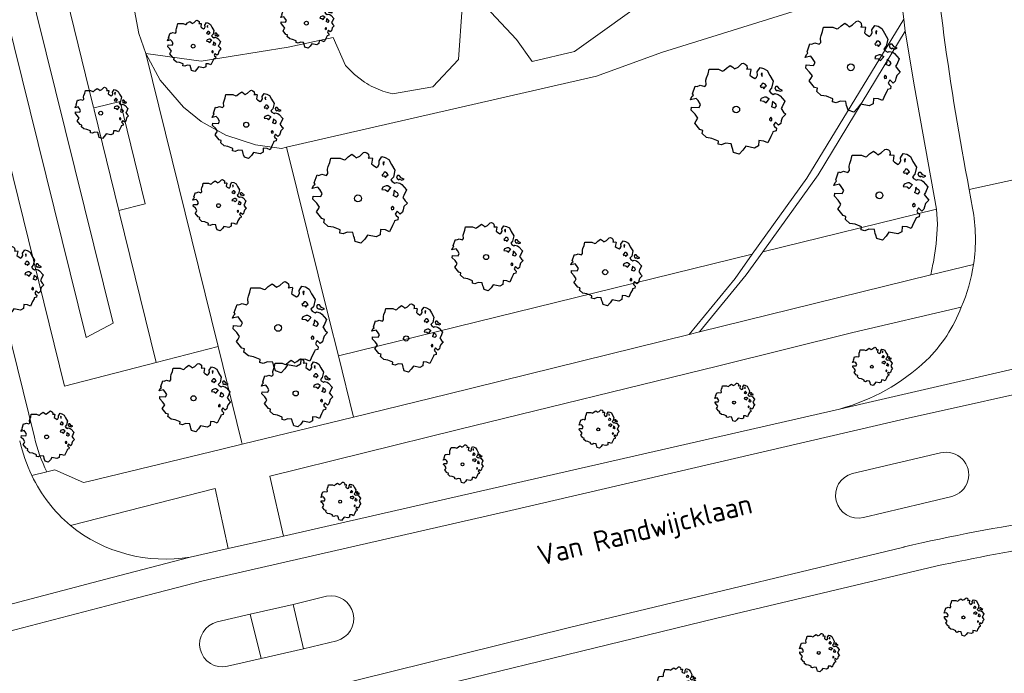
# Model space of a CAD drawing. Header units: metres. Extents: x 152391 to 157968, y 462336 to 467280.
# Tile 619 of 656: x 156793 to 156858, y 464230 to 464273. Entities that reach past the tile are written whole.
import ezdxf
from ezdxf.enums import TextEntityAlignment as Align

# ---------------------------------------------------------------- set-up
doc = ezdxf.new("R2010")
doc.units = ezdxf.units.M
doc.header["$LTSCALE"] = 0.75
doc.layers.get('0').update_dxf_attribs({"lineweight": 25})
for name, color, linetype, lineweight in [('B-GV-GR-BOOM-S', 252, 'Continuous', 25), ('B-WE-GR-BEPLANTING_CULTUUR_BOSPLANTSOEN-GV', 251, 'Continuous', 18), ('B-WE-GW-TALUD_KRUIN-G', 251, 'Continuous', 18), ('B-WE-OG-TERREIN_CULTUURSCHEIDING-GV', 251, 'Continuous', 18), ('B-WE-OG-TOPOGRAFIE-T18', 1, 'Continuous', 18), ('B-WE-OG-WATER_SLOOT-GV', 251, 'Continuous', 18), ('B-WE-VH-VERHARDING_ASFALT-GV', 251, 'Continuous', 18), ('B-WE-VH-VERHARDING_FUNDERING_ZAND-GV', 251, 'Continuous', 18), ('B-WE-VH-VERHARDING_TEGEL-GV', 251, 'Continuous', 18)]:
    doc.layers.add(name, color=color, linetype=linetype, lineweight=lineweight)
doc.styles.add('NLCS-ISO-M750-T18', font='NLCS-ISO.ttf', dxfattribs={"height": 1.35})

# ---------------------------------------------------------------- blocks, each defined once
blk = doc.blocks.new('SGR-BOOM_21_30')
at = {"linetype": 'Continuous'}
for p, q in [((-1.109, 1.187), (-1.051, 1.335)), ((-1.051, 1.335), (-1.016, 1.499)), ((-1.016, 1.499), (-0.668, 1.499)), ((-0.668, 1.499), (-0.516, 1.433)), ((-0.516, 1.433), (-0.47, 1.45)), ((-0.47, 1.45), (-0.365, 1.548)), ((-0.365, 1.548), (-0.226, 1.647)), ((-0.226, 1.647), (-0.133, 1.581)), ((-0.133, 1.581), (-0.063, 1.515)), ((-0.063, 1.515), (0.065, 1.581)), ((0.065, 1.581), (0.205, 1.712)), ((0.205, 1.712), (0.263, 1.729)), ((0.263, 1.729), (0.333, 1.696)), ((0.333, 1.696), (0.391, 1.647)), ((0.402, 1.532), (0.379, 1.499)), ((0.379, 1.499), (0.53, 1.515)), ((0.391, 1.647), (0.402, 1.532)), ((0.542, 1.483), (0.507, 1.285)), ((0.53, 1.515), (0.542, 1.483)), ((0.786, 1.4), (0.891, 1.565)), ((0.798, 1.285), (0.786, 1.4)), ((0.891, 1.565), (1.019, 1.532)), ((0.972, 1.368), (0.926, 1.335)), ((0.926, 1.335), (0.949, 1.253)), ((0.961, 1.269), (0.972, 1.368)), ((1.019, 1.532), (1.158, 1.45)), ((1.158, 1.45), (1.251, 1.269)), ((-1.633, 0.579), (-1.528, 0.875)), ((-1.528, 0.875), (-1.458, 0.858)), ((-1.458, 0.858), (-1.342, 0.908)), ((-1.342, 0.908), (-1.179, 0.858)), ((-1.179, 0.858), (-1.121, 0.924)), ((-1.133, 1.088), (-1.109, 1.187)), ((-1.121, 0.924), (-1.133, 1.088)), ((0.507, 1.285), (0.565, 1.236)), ((0.565, 1.236), (0.693, 1.154)), ((0.693, 1.154), (0.751, 1.203)), ((0.751, 1.203), (0.798, 1.285)), ((0.937, 0.908), (0.891, 0.875)), ((0.891, 0.875), (0.926, 0.825)), ((0.926, 0.825), (0.984, 0.842)), ((0.972, 0.973), (0.937, 0.908)), ((0.949, 1.253), (0.961, 1.236)), ((1.03, 0.973), (0.972, 0.973)), ((0.984, 0.842), (1.03, 0.776)), ((1.077, 0.94), (1.03, 0.973)), ((1.03, 0.776), (1.077, 0.842)), ((1.124, 0.875), (1.077, 0.94)), ((1.077, 0.842), (1.124, 0.875)), ((1.321, 0.793), (1.228, 0.694)), ((1.228, 0.694), (1.275, 0.628)), ((1.251, 1.269), (1.379, 1.055)), ((1.379, 1.055), (1.321, 0.793)), ((1.472, 0.858), (1.438, 0.809)), ((1.438, 0.809), (1.461, 0.743)), ((1.461, 0.743), (1.531, 0.694)), ((1.542, 0.858), (1.472, 0.858)), ((1.531, 0.727), (1.635, 0.678)), ((1.531, 0.694), (1.542, 0.727)), ((1.624, 0.76), (1.542, 0.858)), ((1.728, 0.71), (1.624, 0.76)), ((1.635, 0.678), (1.728, 0.71)), ((-1.703, 0.365), (-1.656, 0.48)), ((-1.493, 0.415), (-1.703, 0.365)), ((-1.679, -0.029), (-1.668, 0.086)), ((-1.668, 0.086), (-1.389, 0.07)), ((-1.656, 0.48), (-1.598, 0.53)), ((-1.598, 0.53), (-1.633, 0.579)), ((-1.423, 0.333), (-1.493, 0.415)), ((-1.33, 0.185), (-1.423, 0.333)), ((-1.389, 0.07), (-1.33, 0.185)), ((0.926, 0.415), (0.891, 0.333)), ((0.891, 0.333), (1.03, 0.316)), ((1.054, 0.464), (0.926, 0.415)), ((1.03, 0.316), (1.112, 0.251)), ((1.112, 0.464), (1.054, 0.464)), ((1.217, 0.398), (1.112, 0.464)), ((1.112, 0.251), (1.205, 0.365)), ((1.205, 0.365), (1.24, 0.415)), ((1.275, 0.628), (1.379, 0.563)), ((1.344, 0.185), (1.31, 0.103)), ((1.434, 0.049), (1.31, 0.103)), ((1.356, 0.3), (1.344, 0.234)), ((1.344, 0.234), (1.344, 0.185)), ((1.426, 0.234), (1.356, 0.3)), ((1.379, 0.563), (1.438, 0.595)), ((1.472, 0.201), (1.426, 0.234)), ((1.434, 0.049), (1.507, 0.136)), ((1.438, 0.595), (1.565, 0.563)), ((1.507, 0.136), (1.472, 0.201)), ((1.565, 0.563), (1.635, 0.513)), ((1.635, 0.513), (1.81, 0.316)), ((1.717, 0.103), (1.67, 0.037)), ((1.67, 0.037), (1.763, -0.094)), ((1.81, 0.316), (1.717, 0.103)), ((-1.54, -0.177), (-1.679, -0.029)), ((-1.551, -0.505), (-1.493, -0.423)), ((-1.354, -0.752), (-1.551, -0.505)), ((-1.435, -0.324), (-1.54, -0.177)), ((-1.493, -0.423), (-1.435, -0.324)), ((1.286, -0.292), (1.24, -0.357)), ((1.24, -0.357), (1.251, -0.423)), ((1.263, -0.423), (1.333, -0.407)), ((1.333, -0.341), (1.286, -0.292)), ((1.333, -0.407), (1.333, -0.341)), ((1.461, -0.472), (1.391, -0.587)), ((1.391, -0.587), (1.426, -0.637)), ((1.426, -0.637), (1.496, -0.702)), ((1.577, -0.587), (1.461, -0.472)), ((1.658, -0.522), (1.577, -0.587)), ((1.682, -0.423), (1.658, -0.522)), ((1.717, -0.308), (1.682, -0.423)), ((1.845, -0.177), (1.717, -0.308)), ((1.763, -0.094), (1.845, -0.177)), ((-1.249, -0.784), (-1.354, -0.752)), ((-1.272, -0.899), (-1.249, -0.784)), ((-1.109, -1.047), (-1.272, -0.899)), ((-0.912, -1.08), (-1.109, -1.047)), ((-0.668, -1.179), (-0.912, -1.08)), ((-0.679, -1.294), (-0.668, -1.179)), ((-0.551, -1.326), (-0.679, -1.294)), ((-0.4, -1.261), (-0.551, -1.326)), ((-0.191, -1.277), (-0.4, -1.261)), ((-0.156, -1.425), (-0.191, -1.277)), ((0.844, -1.162), (0.833, -1.359)), ((1.03, -1.179), (0.844, -1.162)), ((1.182, -1.244), (1.03, -1.179)), ((1.286, -1.014), (1.182, -1.244)), ((1.356, -0.883), (1.286, -1.014)), ((1.368, -0.834), (1.356, -0.883)), ((1.484, -0.801), (1.368, -0.834)), ((1.496, -0.702), (1.484, -0.801)), ((-0.133, -1.491), (-0.156, -1.425)), ((-0.098, -1.606), (-0.133, -1.491)), ((0.112, -1.671), (-0.098, -1.606)), ((0.251, -1.524), (0.112, -1.671)), ((0.356, -1.376), (0.251, -1.524)), ((0.682, -1.441), (0.356, -1.376)), ((0.833, -1.359), (0.682, -1.441))]:
    blk.add_line(p, q, dxfattribs=at)
blk.add_circle((0, 0), 0.126, dxfattribs=at)
blk = doc.blocks.new('SGR-BOOM_31_50')
at = {"linetype": 'Continuous'}
for p, q in [((-1.402, 1.78), (-1.355, 1.999)), ((-1.355, 1.999), (-0.89, 1.999)), ((-0.89, 1.999), (-0.688, 1.911)), ((-0.626, 1.933), (-0.487, 2.064)), ((-0.487, 2.064), (-0.301, 2.196)), ((-0.301, 2.196), (-0.177, 2.108)), ((-0.177, 2.108), (-0.084, 2.02)), ((-0.084, 2.02), (0.087, 2.108)), ((0.087, 2.108), (0.273, 2.283)), ((0.273, 2.283), (0.351, 2.305)), ((0.351, 2.305), (0.444, 2.261)), ((0.444, 2.261), (0.521, 2.196)), ((0.537, 2.042), (0.506, 1.999)), ((0.506, 1.999), (0.707, 2.02)), ((0.521, 2.196), (0.537, 2.042)), ((0.723, 1.977), (0.676, 1.714)), ((0.707, 2.02), (0.723, 1.977)), ((1.048, 1.867), (1.188, 2.086)), ((1.188, 2.086), (1.358, 2.042)), ((1.358, 2.042), (1.545, 1.933)), ((-1.51, 1.451), (-1.479, 1.582)), ((-1.495, 1.232), (-1.51, 1.451)), ((-1.479, 1.582), (-1.402, 1.78)), ((-0.688, 1.911), (-0.626, 1.933)), ((0.676, 1.714), (0.754, 1.648)), ((0.754, 1.648), (0.924, 1.539)), ((0.924, 1.539), (1.002, 1.604)), ((1.002, 1.604), (1.064, 1.714)), ((1.064, 1.714), (1.048, 1.867)), ((1.296, 1.823), (1.234, 1.78)), ((1.234, 1.78), (1.265, 1.67)), ((1.265, 1.67), (1.281, 1.648)), ((1.281, 1.692), (1.296, 1.823)), ((1.545, 1.933), (1.669, 1.692)), ((1.669, 1.692), (1.839, 1.407)), ((1.839, 1.407), (1.762, 1.057)), ((-2.208, 0.641), (-2.131, 0.706)), ((-2.177, 0.772), (-2.038, 1.166)), ((-2.131, 0.706), (-2.177, 0.772)), ((-2.038, 1.166), (-1.944, 1.144)), ((-1.944, 1.144), (-1.789, 1.21)), ((-1.789, 1.21), (-1.572, 1.144)), ((-1.572, 1.144), (-1.495, 1.232)), ((1.25, 1.21), (1.188, 1.166)), ((1.188, 1.166), (1.234, 1.101)), ((1.234, 1.101), (1.312, 1.122)), ((1.296, 1.298), (1.25, 1.21)), ((1.374, 1.298), (1.296, 1.298)), ((1.312, 1.122), (1.374, 1.035)), ((1.436, 1.254), (1.374, 1.298)), ((1.374, 1.035), (1.436, 1.122)), ((1.498, 1.166), (1.436, 1.254)), ((1.436, 1.122), (1.498, 1.166)), ((1.762, 1.057), (1.638, 0.925)), ((1.638, 0.925), (1.7, 0.838)), ((1.7, 0.838), (1.839, 0.75)), ((1.839, 0.75), (1.917, 0.794)), ((1.963, 1.144), (1.917, 1.079)), ((1.917, 1.079), (1.948, 0.991)), ((1.917, 0.794), (2.087, 0.75)), ((1.948, 0.991), (2.041, 0.925)), ((2.056, 1.144), (1.963, 1.144)), ((2.041, 0.969), (2.18, 0.903)), ((2.041, 0.925), (2.056, 0.969)), ((2.165, 1.013), (2.056, 1.144)), ((2.087, 0.75), (2.18, 0.684)), ((2.304, 0.947), (2.165, 1.013)), ((2.18, 0.903), (2.304, 0.947)), ((2.18, 0.684), (2.413, 0.422)), ((-2.27, 0.487), (-2.208, 0.641)), ((-1.991, 0.553), (-2.27, 0.487)), ((-2.239, -0.038), (-2.224, 0.115)), ((-2.224, 0.115), (-1.851, 0.093)), ((-1.898, 0.444), (-1.991, 0.553)), ((-1.774, 0.246), (-1.898, 0.444)), ((-1.851, 0.093), (-1.774, 0.246)), ((1.234, 0.553), (1.188, 0.444)), ((1.188, 0.444), (1.374, 0.422)), ((1.405, 0.619), (1.234, 0.553)), ((1.374, 0.422), (1.483, 0.334)), ((1.483, 0.619), (1.405, 0.619)), ((1.622, 0.531), (1.483, 0.619)), ((1.483, 0.334), (1.607, 0.487)), ((1.607, 0.487), (1.653, 0.553)), ((1.793, 0.246), (1.746, 0.137)), ((1.911, 0.065), (1.746, 0.137)), ((1.808, 0.4), (1.793, 0.312)), ((1.793, 0.312), (1.793, 0.246)), ((1.901, 0.312), (1.808, 0.4)), ((1.963, 0.268), (1.901, 0.312)), ((1.911, 0.065), (2.01, 0.181)), ((2.01, 0.181), (1.963, 0.268)), ((2.289, 0.137), (2.227, 0.049)), ((2.227, 0.049), (2.351, -0.126)), ((2.413, 0.422), (2.289, 0.137)), ((-2.053, -0.235), (-2.239, -0.038)), ((-2.069, -0.673), (-1.991, -0.564)), ((-1.913, -0.433), (-2.053, -0.235)), ((-1.991, -0.564), (-1.913, -0.433)), ((1.715, -0.389), (1.653, -0.476)), ((1.653, -0.476), (1.669, -0.564)), ((1.684, -0.564), (1.777, -0.542)), ((1.777, -0.454), (1.715, -0.389)), ((1.777, -0.542), (1.777, -0.454)), ((1.948, -0.63), (1.855, -0.783)), ((2.103, -0.783), (1.948, -0.63)), ((2.242, -0.564), (2.211, -0.695)), ((2.289, -0.411), (2.242, -0.564)), ((2.459, -0.235), (2.289, -0.411)), ((2.351, -0.126), (2.459, -0.235)), ((-1.805, -1.002), (-2.069, -0.673)), ((-1.665, -1.046), (-1.805, -1.002)), ((-1.696, -1.199), (-1.665, -1.046)), ((-1.479, -1.396), (-1.696, -1.199)), ((1.808, -1.177), (1.715, -1.352)), ((1.824, -1.112), (1.808, -1.177)), ((1.979, -1.068), (1.824, -1.112)), ((1.855, -0.783), (1.901, -0.849)), ((1.901, -0.849), (1.994, -0.936)), ((1.994, -0.936), (1.979, -1.068)), ((2.211, -0.695), (2.103, -0.783)), ((-1.216, -1.44), (-1.479, -1.396)), ((-0.89, -1.571), (-1.216, -1.44)), ((-0.906, -1.725), (-0.89, -1.571)), ((-0.735, -1.769), (-0.906, -1.725)), ((-0.533, -1.681), (-0.735, -1.769)), ((-0.254, -1.703), (-0.533, -1.681)), ((-0.208, -1.9), (-0.254, -1.703)), ((-0.177, -1.988), (-0.208, -1.9)), ((0.475, -1.834), (0.335, -2.031)), ((0.909, -1.922), (0.475, -1.834)), ((1.11, -1.812), (0.909, -1.922)), ((1.126, -1.55), (1.11, -1.812)), ((1.374, -1.571), (1.126, -1.55)), ((1.576, -1.659), (1.374, -1.571)), ((1.715, -1.352), (1.576, -1.659)), ((-0.13, -2.141), (-0.177, -1.988)), ((0.149, -2.229), (-0.13, -2.141)), ((0.335, -2.031), (0.149, -2.229))]:
    blk.add_line(p, q, dxfattribs=at)
blk.add_circle((0, 0), 0.169, dxfattribs=at)
blk = doc.blocks.new('SGR-BOOM_50_100')
at = {"linetype": 'Continuous'}
for p, q in [((-1.869, 2.373), (-1.807, 2.665)), ((-1.807, 2.665), (-1.187, 2.665)), ((-1.187, 2.665), (-0.918, 2.548)), ((-0.835, 2.577), (-0.649, 2.752)), ((-0.649, 2.752), (-0.401, 2.928)), ((-0.401, 2.928), (-0.236, 2.811)), ((-0.236, 2.811), (-0.112, 2.694)), ((-0.112, 2.694), (0.116, 2.811)), ((0.116, 2.811), (0.364, 3.044)), ((0.364, 3.044), (0.467, 3.074)), ((0.467, 3.074), (0.591, 3.015)), ((0.591, 3.015), (0.695, 2.928)), ((0.715, 2.723), (0.674, 2.665)), ((0.674, 2.665), (0.943, 2.694)), ((0.695, 2.928), (0.715, 2.723)), ((0.964, 2.636), (0.902, 2.285)), ((0.943, 2.694), (0.964, 2.636)), ((1.398, 2.49), (1.584, 2.782)), ((1.584, 2.782), (1.811, 2.723)), ((1.811, 2.723), (2.059, 2.577)), ((-2.014, 1.935), (-1.972, 2.11)), ((-1.972, 2.11), (-1.869, 2.373)), ((-0.918, 2.548), (-0.835, 2.577)), ((0.902, 2.285), (1.005, 2.198)), ((1.005, 2.198), (1.232, 2.052)), ((1.232, 2.052), (1.336, 2.139)), ((1.336, 2.139), (1.418, 2.285)), ((1.418, 2.285), (1.398, 2.49)), ((1.729, 2.431), (1.646, 2.373)), ((1.646, 2.373), (1.687, 2.227)), ((1.687, 2.227), (1.708, 2.198)), ((1.708, 2.256), (1.729, 2.431)), ((2.059, 2.577), (2.225, 2.256)), ((2.225, 2.256), (2.452, 1.876)), ((-2.903, 1.029), (-2.717, 1.555)), ((-2.717, 1.555), (-2.593, 1.526)), ((-2.593, 1.526), (-2.386, 1.613)), ((-2.386, 1.613), (-2.096, 1.526)), ((-2.096, 1.526), (-1.993, 1.643)), ((-1.993, 1.643), (-2.014, 1.935)), ((1.667, 1.613), (1.584, 1.555)), ((1.584, 1.555), (1.646, 1.467)), ((1.646, 1.467), (1.749, 1.497)), ((1.729, 1.73), (1.667, 1.613)), ((1.832, 1.73), (1.729, 1.73)), ((1.749, 1.497), (1.832, 1.38)), ((1.915, 1.672), (1.832, 1.73)), ((1.832, 1.38), (1.915, 1.497)), ((1.997, 1.555), (1.915, 1.672)), ((1.915, 1.497), (1.997, 1.555)), ((2.349, 1.409), (2.183, 1.234)), ((2.452, 1.876), (2.349, 1.409)), ((2.618, 1.526), (2.556, 1.438)), ((2.556, 1.438), (2.597, 1.321)), ((2.597, 1.321), (2.721, 1.234)), ((2.742, 1.526), (2.618, 1.526)), ((2.886, 1.351), (2.742, 1.526)), ((3.072, 1.263), (2.886, 1.351)), ((-3.027, 0.65), (-2.944, 0.854)), ((-2.655, 0.737), (-3.027, 0.65)), ((-2.944, 0.854), (-2.841, 0.942)), ((-2.841, 0.942), (-2.903, 1.029)), ((-2.531, 0.591), (-2.655, 0.737)), ((1.646, 0.737), (1.584, 0.591)), ((1.873, 0.825), (1.646, 0.737)), ((1.977, 0.825), (1.873, 0.825)), ((2.163, 0.708), (1.977, 0.825)), ((2.142, 0.65), (2.204, 0.737)), ((2.183, 1.234), (2.266, 1.117)), ((2.266, 1.117), (2.452, 1)), ((2.452, 1), (2.556, 1.059)), ((2.556, 1.059), (2.783, 1)), ((2.721, 1.292), (2.907, 1.205)), ((2.721, 1.234), (2.742, 1.292)), ((2.783, 1), (2.907, 0.913)), ((2.907, 1.205), (3.072, 1.263)), ((2.907, 0.913), (3.217, 0.562)), ((-2.985, -0.051), (-2.965, 0.153)), ((-2.965, 0.153), (-2.469, 0.124)), ((-2.365, 0.329), (-2.531, 0.591)), ((-2.469, 0.124), (-2.365, 0.329)), ((1.584, 0.591), (1.832, 0.562)), ((1.832, 0.562), (1.977, 0.445)), ((1.977, 0.445), (2.142, 0.65)), ((2.39, 0.329), (2.328, 0.183)), ((2.549, 0.087), (2.328, 0.183)), ((2.411, 0.533), (2.39, 0.416)), ((2.39, 0.416), (2.39, 0.329)), ((2.535, 0.416), (2.411, 0.533)), ((2.618, 0.358), (2.535, 0.416)), ((2.549, 0.087), (2.68, 0.241)), ((2.68, 0.241), (2.618, 0.358)), ((3.052, 0.183), (2.969, 0.066)), ((2.969, 0.066), (3.135, -0.168)), ((3.217, 0.562), (3.052, 0.183)), ((-2.737, -0.314), (-2.985, -0.051)), ((-2.551, -0.577), (-2.737, -0.314)), ((-2.655, -0.752), (-2.551, -0.577)), ((2.287, -0.518), (2.204, -0.635)), ((2.204, -0.635), (2.225, -0.752)), ((2.37, -0.606), (2.287, -0.518)), ((2.37, -0.723), (2.37, -0.606)), ((3.052, -0.548), (2.99, -0.752)), ((3.279, -0.314), (3.052, -0.548)), ((3.135, -0.168), (3.279, -0.314)), ((-2.758, -0.898), (-2.655, -0.752)), ((-2.407, -1.336), (-2.758, -0.898)), ((2.245, -0.752), (2.37, -0.723)), ((2.597, -0.84), (2.473, -1.044)), ((2.473, -1.044), (2.535, -1.132)), ((2.535, -1.132), (2.659, -1.248)), ((2.804, -1.044), (2.597, -0.84)), ((2.659, -1.248), (2.638, -1.424)), ((2.948, -0.927), (2.804, -1.044)), ((2.99, -0.752), (2.948, -0.927)), ((-2.22, -1.394), (-2.407, -1.336)), ((-2.262, -1.599), (-2.22, -1.394)), ((-1.972, -1.862), (-2.262, -1.599)), ((-1.621, -1.92), (-1.972, -1.862)), ((-1.187, -2.095), (-1.621, -1.92)), ((2.287, -1.803), (2.101, -2.212)), ((2.411, -1.57), (2.287, -1.803)), ((2.432, -1.482), (2.411, -1.57)), ((2.638, -1.424), (2.432, -1.482)), ((-1.207, -2.3), (-1.187, -2.095)), ((-0.98, -2.358), (-1.207, -2.3)), ((-0.711, -2.241), (-0.98, -2.358)), ((-0.339, -2.271), (-0.711, -2.241)), ((-0.277, -2.533), (-0.339, -2.271)), ((-0.236, -2.65), (-0.277, -2.533)), ((0.633, -2.446), (0.447, -2.709)), ((1.212, -2.563), (0.633, -2.446)), ((1.48, -2.417), (1.212, -2.563)), ((1.501, -2.066), (1.48, -2.417)), ((1.832, -2.095), (1.501, -2.066)), ((2.101, -2.212), (1.832, -2.095)), ((-0.174, -2.855), (-0.236, -2.65)), ((0.199, -2.971), (-0.174, -2.855)), ((0.447, -2.709), (0.199, -2.971))]:
    blk.add_line(p, q, dxfattribs=at)
blk.add_circle((0, 0), 0.225, dxfattribs=at)
blk = doc.blocks.new('SGR-BOOM_0_20')
at = {"linetype": 'Continuous'}
for p, q in [((-1.225, 0.434), (-1.146, 0.656)), ((-1.146, 0.656), (-1.094, 0.644)), ((-1.094, 0.644), (-1.007, 0.681)), ((-1.007, 0.681), (-0.884, 0.644)), ((-0.884, 0.644), (-0.841, 0.693)), ((-0.85, 0.816), (-0.832, 0.89)), ((-0.841, 0.693), (-0.85, 0.816)), ((-0.832, 0.89), (-0.788, 1.001)), ((-0.788, 1.001), (-0.762, 1.124)), ((-0.762, 1.124), (-0.501, 1.124)), ((-0.501, 1.124), (-0.387, 1.075)), ((-0.387, 1.075), (-0.352, 1.087)), ((-0.352, 1.087), (-0.274, 1.161)), ((-0.274, 1.161), (-0.169, 1.235)), ((-0.169, 1.235), (-0.099, 1.186)), ((-0.099, 1.186), (-0.047, 1.137)), ((-0.047, 1.137), (0.049, 1.186)), ((0.049, 1.186), (0.154, 1.284)), ((0.154, 1.284), (0.197, 1.297)), ((0.197, 1.297), (0.25, 1.272)), ((0.25, 1.272), (0.293, 1.235)), ((0.302, 1.149), (0.284, 1.124)), ((0.284, 1.124), (0.398, 1.137)), ((0.293, 1.235), (0.302, 1.149)), ((0.407, 1.112), (0.38, 0.964)), ((0.38, 0.964), (0.424, 0.927)), ((0.398, 1.137), (0.407, 1.112)), ((0.424, 0.927), (0.52, 0.865)), ((0.52, 0.865), (0.564, 0.902)), ((0.564, 0.902), (0.598, 0.964)), ((0.59, 1.05), (0.668, 1.173)), ((0.598, 0.964), (0.59, 1.05)), ((0.668, 1.173), (0.764, 1.149)), ((0.703, 0.681), (0.668, 0.656)), ((0.668, 0.656), (0.694, 0.619)), ((0.729, 1.026), (0.694, 1.001)), ((0.694, 1.001), (0.712, 0.939)), ((0.729, 0.73), (0.703, 0.681)), ((0.712, 0.939), (0.721, 0.927)), ((0.721, 0.952), (0.729, 1.026)), ((0.773, 0.73), (0.729, 0.73)), ((0.764, 1.149), (0.869, 1.087)), ((0.808, 0.705), (0.773, 0.73)), ((0.843, 0.656), (0.808, 0.705)), ((0.808, 0.631), (0.843, 0.656)), ((0.869, 1.087), (0.939, 0.952)), ((0.939, 0.952), (1.035, 0.792)), ((1.035, 0.792), (0.991, 0.594)), ((-1.277, 0.274), (-1.242, 0.36)), ((-1.12, 0.311), (-1.277, 0.274)), ((-1.259, -0.022), (-1.251, 0.065)), ((-1.251, 0.065), (-1.041, 0.052)), ((-1.242, 0.36), (-1.198, 0.397)), ((-1.198, 0.397), (-1.225, 0.434)), ((-1.068, 0.249), (-1.12, 0.311)), ((-0.998, 0.139), (-1.068, 0.249)), ((-1.041, 0.052), (-0.998, 0.139)), ((0.694, 0.311), (0.668, 0.249)), ((0.668, 0.249), (0.773, 0.237)), ((0.694, 0.619), (0.738, 0.631)), ((0.79, 0.348), (0.694, 0.311)), ((0.738, 0.631), (0.773, 0.582)), ((0.773, 0.582), (0.808, 0.631)), ((0.773, 0.237), (0.834, 0.188)), ((0.834, 0.348), (0.79, 0.348)), ((0.912, 0.299), (0.834, 0.348)), ((0.834, 0.188), (0.904, 0.274)), ((0.904, 0.274), (0.93, 0.311)), ((0.991, 0.594), (0.921, 0.521)), ((0.921, 0.521), (0.956, 0.471)), ((0.956, 0.471), (1.035, 0.422)), ((1.008, 0.139), (0.982, 0.077)), ((1.075, 0.037), (0.982, 0.077)), ((1.017, 0.225), (1.008, 0.176)), ((1.008, 0.176), (1.008, 0.139)), ((1.069, 0.176), (1.017, 0.225)), ((1.035, 0.422), (1.078, 0.447)), ((1.104, 0.151), (1.069, 0.176)), ((1.075, 0.037), (1.13, 0.102)), ((1.104, 0.644), (1.078, 0.607)), ((1.078, 0.607), (1.096, 0.557)), ((1.078, 0.447), (1.174, 0.422)), ((1.096, 0.557), (1.148, 0.521)), ((1.157, 0.644), (1.104, 0.644)), ((1.13, 0.102), (1.104, 0.151)), ((1.148, 0.545), (1.226, 0.508)), ((1.148, 0.521), (1.157, 0.545)), ((1.218, 0.57), (1.157, 0.644)), ((1.174, 0.422), (1.226, 0.385)), ((1.296, 0.533), (1.218, 0.57)), ((1.226, 0.508), (1.296, 0.533)), ((1.226, 0.385), (1.357, 0.237)), ((1.287, 0.077), (1.253, 0.028)), ((1.253, 0.028), (1.322, -0.071)), ((1.357, 0.237), (1.287, 0.077)), ((-1.155, -0.132), (-1.259, -0.022)), ((-1.164, -0.379), (-1.12, -0.317)), ((-1.015, -0.564), (-1.164, -0.379)), ((-1.076, -0.243), (-1.155, -0.132)), ((-1.12, -0.317), (-1.076, -0.243)), ((-0.937, -0.588), (-1.015, -0.564)), ((-0.954, -0.675), (-0.937, -0.588)), ((0.965, -0.219), (0.93, -0.268)), ((0.93, -0.268), (0.939, -0.317)), ((0.947, -0.317), (1, -0.305)), ((1, -0.256), (0.965, -0.219)), ((1, -0.305), (1, -0.256)), ((1.026, -0.625), (1.017, -0.662)), ((1.113, -0.601), (1.026, -0.625)), ((1.096, -0.354), (1.043, -0.44)), ((1.043, -0.44), (1.069, -0.477)), ((1.069, -0.477), (1.122, -0.527)), ((1.183, -0.44), (1.096, -0.354)), ((1.122, -0.527), (1.113, -0.601)), ((1.244, -0.391), (1.183, -0.44)), ((1.261, -0.317), (1.244, -0.391)), ((1.287, -0.231), (1.261, -0.317)), ((1.383, -0.132), (1.287, -0.231)), ((1.322, -0.071), (1.383, -0.132)), ((-0.832, -0.785), (-0.954, -0.675)), ((-0.684, -0.81), (-0.832, -0.785)), ((-0.501, -0.884), (-0.684, -0.81)), ((-0.509, -0.97), (-0.501, -0.884)), ((-0.413, -0.995), (-0.509, -0.97)), ((-0.3, -0.946), (-0.413, -0.995)), ((-0.143, -0.958), (-0.3, -0.946)), ((-0.117, -1.069), (-0.143, -0.958)), ((-0.099, -1.118), (-0.117, -1.069)), ((-0.073, -1.204), (-0.099, -1.118)), ((0.084, -1.254), (-0.073, -1.204)), ((0.188, -1.143), (0.084, -1.254)), ((0.267, -1.032), (0.188, -1.143)), ((0.511, -1.081), (0.267, -1.032)), ((0.625, -1.019), (0.511, -1.081)), ((0.633, -0.872), (0.625, -1.019)), ((0.773, -0.884), (0.633, -0.872)), ((0.886, -0.933), (0.773, -0.884)), ((0.965, -0.761), (0.886, -0.933)), ((1.017, -0.662), (0.965, -0.761))]:
    blk.add_line(p, q, dxfattribs=at)
blk.add_circle((0, 0), 0.0948, dxfattribs=at)

msp = doc.modelspace()

# ---------------------------------------------------------------- linework, layer by layer
at = {"layer": 'B-WE-GR-BEPLANTING_CULTUUR_BOSPLANTSOEN-GV'}
for points in [[(156734.875, 464494.828), (156749.053, 464438.288), (156755.883, 464410.879), (156789.323, 464275.3), (156795.827, 464248.933), (156801.912, 464250.508), (156799.468, 464260.478), (156799.438, 464260.603), (156797.803, 464267.277), (156797.772, 464267.402), (156797.74, 464267.527), (156795.473, 464276.777), (156789.187, 464302.424), (156785.755, 464316.426), (156783.551, 464315.732), (156787.089, 464301.455), (156793.332, 464276.263), (156799.068, 464253.115), (156797.269, 464252.157), (156791.41, 464275.802), (156757.908, 464411), (156750.666, 464440.945), (156737.371, 464495.293)], [(156737.371, 464495.293), (156750.666, 464440.945), (156757.908, 464411), (156791.41, 464275.802), (156797.269, 464252.157), (156799.068, 464253.115), (156793.332, 464276.263), (156787.089, 464301.455), (156783.551, 464315.732), (156776.779, 464343.06), (156763.308, 464397.424), (156759.566, 464412.525), (156756.105, 464426.412), (156748.39, 464457.365), (156747.657, 464457.191)], [(156799.201, 464283.103), (156802.914, 464283.889), (156805.246, 464284.453), (156805.723, 464284.305), (156802.995, 464295.281), (156795.337, 464319.445), (156785.755, 464316.426), (156789.187, 464302.424), (156795.473, 464276.777), (156797.74, 464267.527), (156797.772, 464267.402), (156797.896, 464267.432), (156799.521, 464267.831), (156801.187, 464261.032), (156799.438, 464260.603), (156799.468, 464260.478), (156801.912, 464250.508)], [(156801.912, 464250.508), (156806.016, 464251.57), (156801.23, 464271.025), (156800.752, 464272.352), (156800.479, 464273.866), (156799.604, 464277.77), (156798.599, 464282.254)]]:
    msp.add_lwpolyline(points, dxfattribs=at)
for points in [[(156815.014, 464246.885), (156814.004, 464250.952), (156813.377, 464253.476), (156810.567, 464264.793), (156810.23, 464264.714), (156808.51, 464264.944), (156806.533, 464265.596), (156804.897, 464266.498), (156803.726, 464267.462), (156802.168, 464269.255), (156801.23, 464271.025), (156806.016, 464251.57), (156807.583, 464245.258), (156807.626, 464245.085)], [(156797.772, 464267.402), (156797.803, 464267.277), (156799.438, 464260.603), (156801.187, 464261.032), (156799.521, 464267.831), (156797.896, 464267.432)]]:
    msp.add_lwpolyline(points, close=True, dxfattribs=at)
at = {"layer": 'B-WE-GW-TALUD_KRUIN-G'}
for points in [[(156729.597, 464532.463), (156728.613, 464536.359), (156723.756, 464557.245), (156719.577, 464574.863), (156717.646, 464574.432), (156727.517, 464535.666), (156733.87, 464509.88), (156736.211, 464500.125), (156736.241, 464500), (156736.271, 464499.875), (156737.371, 464495.293), (156750.666, 464440.945), (156757.908, 464411), (156791.41, 464275.802), (156797.269, 464252.157), (156799.068, 464253.115), (156793.332, 464276.263), (156787.089, 464301.455), (156783.551, 464315.732)], [(156783.551, 464315.732), (156787.089, 464301.455), (156793.332, 464276.263), (156799.068, 464253.115), (156797.269, 464252.157), (156791.41, 464275.802), (156757.908, 464411), (156750.666, 464440.945), (156737.371, 464495.293), (156736.271, 464499.875), (156736.241, 464500), (156736.211, 464500.125), (156733.87, 464509.88), (156727.517, 464535.666), (156717.646, 464574.432), (156719.577, 464574.863), (156723.756, 464557.245), (156728.613, 464536.359), (156729.597, 464532.463)]]:
    msp.add_lwpolyline(points, dxfattribs=at)
at = {"layer": 'B-WE-OG-TERREIN_CULTUURSCHEIDING-GV'}
for points in [[(156806.016, 464251.57), (156801.912, 464250.508), (156795.827, 464248.933), (156789.323, 464275.3), (156755.883, 464410.879), (156749.053, 464438.288), (156734.875, 464494.828), (156733.623, 464499.875), (156733.592, 464500), (156733.561, 464500.125), (156724.167, 464538.022), (156719.828, 464557.156), (156714.784, 464578.964), (156714.772, 464579.089), (156712.599, 464578.586)], [(156713.042, 464574.529), (156720.94, 464542.398), (156728.12, 464513.489), (156731.237, 464500.357), (156731.266, 464500.233), (156731.297, 464500.107), (156732.176, 464496.405), (156763.493, 464369.574), (156786.641, 464274.66), (156793.829, 464245.539)], [(156793.829, 464245.539), (156786.641, 464274.66), (156763.493, 464369.574), (156732.176, 464496.405), (156731.297, 464500.107), (156731.266, 464500.233), (156731.237, 464500.357), (156728.12, 464513.489), (156720.94, 464542.398), (156713.042, 464574.529)], [(156835.011, 464274.99), (156829.674, 464271.151), (156826.85, 464270.485), (156825.818, 464271.94), (156823.435, 464274.496)], [(156822.212, 464274.071), (156821.969, 464270.608), (156820.274, 464268.807), (156817.594, 464268.336), (156817.43, 464268.374), (156817.267, 464268.418), (156817.106, 464268.466), (156816.946, 464268.519), (156816.788, 464268.577), (156816.631, 464268.639), (156816.477, 464268.706), (156816.325, 464268.778), (156816.175, 464268.854), (156816.027, 464268.935), (156815.881, 464269.02), (156815.739, 464269.11), (156815.069, 464269.62), (156814.483, 464270.223), (156813.658, 464272.069), (156810.665, 464271.425), (156804.89, 464270.513), (156801.23, 464271.025), (156802.168, 464269.255), (156803.726, 464267.462), (156804.897, 464266.498), (156806.533, 464265.596), (156808.51, 464264.944), (156810.23, 464264.714), (156810.567, 464264.793), (156831.117, 464269.509), (156835.429, 464271.072), (156844.178, 464273.809)], [(156855.333, 464254.181), (156848.132, 464252.495), (156839.154, 464250.257), (156821.981, 464246.051), (156809.46, 464242.961), (156810.358, 464238.987), (156847.246, 464247.417)], [(156794.657, 464243.242), (156795.198, 464243.372), (156797.096, 464242.539), (156797.393, 464242.611), (156806.261, 464244.753), (156807.626, 464245.085), (156807.583, 464245.258), (156806.016, 464251.57)], [(156793.663, 464243.003), (156794.657, 464243.242)], [(156806.694, 464238.149), (156805.831, 464242.151), (156796.219, 464239.679)], [(156853.644, 464236.979), (156839.03, 464233.504), (156813.088, 464227.173), (156815.149, 464218.586), (156815.174, 464218.484), (156831.351, 464222.453), (156855.579, 464228.372), (156867.993, 464231.449), (156876.741, 464233.617), (156875.62, 464239.352), (156873.608, 464239.353), (156869.635, 464239.247)], [(156804.178, 464237.587), (156806.694, 464238.149)]]:
    msp.add_lwpolyline(points, dxfattribs=at)
for points in [[(156847.029, 464285.496), (156847.071, 464284.697), (156847.348, 464281.337), (156846.43, 464278.3), (156844.178, 464273.809), (156835.429, 464271.072), (156831.117, 464269.509), (156810.567, 464264.793), (156813.377, 464253.476), (156814.004, 464250.952), (156841.464, 464257.685), (156845.089, 464262.74), (156851.511, 464273.3), (156850.941, 464277.766), (156850.543, 464281.342), (156850.135, 464286.317)], [(156851.614, 464272.49), (156845.825, 464262.971), (156842.156, 464257.855), (156853.69, 464260.683), (156852.218, 464268.792)], [(156853.31, 464256.333), (156853.44, 464257.034), (156853.477, 464257.166), (156853.665, 464258.373), (156853.744, 464259.682), (156853.69, 464260.683), (156842.156, 464257.855), (156841.056, 464256.32), (156837.958, 464252.537)], [(156814.004, 464250.952), (156815.014, 464246.885), (156821.231, 464248.399), (156837.272, 464252.367), (156840.32, 464256.089), (156841.464, 464257.685)]]:
    msp.add_lwpolyline(points, close=True, dxfattribs=at)
for points in [[(156853.008, 464250.632, 0.106883), (156855.333, 464254.181)], [(156847.246, 464247.417, 0.123754), (156853.008, 464250.632)], [(156793.829, 464245.539, 0.054025), (156794.657, 464243.242)], [(156794.657, 464243.242, -0.054025), (156793.829, 464245.539)], [(156792.857, 464245.303, 0.049572), (156793.663, 464243.003)], [(156796.219, 464239.679, 0.214367), (156804.178, 464237.587)], [(156861.569, 464238.494, 0.011717), (156853.644, 464236.979)]]:
    msp.add_lwpolyline(points, format="xyb", dxfattribs=at)
at = {"layer": 'B-WE-OG-WATER_SLOOT-GV'}
for points in [[(156823.435, 464274.496), (156825.818, 464271.94), (156826.85, 464270.485), (156829.674, 464271.151), (156835.011, 464274.99)], [(156800.479, 464273.866), (156800.752, 464272.352), (156801.23, 464271.025), (156804.89, 464270.513), (156810.665, 464271.425), (156813.658, 464272.069), (156814.483, 464270.223), (156815.069, 464269.62), (156815.739, 464269.11), (156815.881, 464269.02), (156816.027, 464268.935), (156816.175, 464268.854), (156816.325, 464268.778), (156816.477, 464268.706), (156816.631, 464268.639), (156816.788, 464268.577), (156816.946, 464268.519), (156817.106, 464268.466), (156817.267, 464268.418), (156817.43, 464268.374), (156817.594, 464268.336), (156820.274, 464268.807), (156821.969, 464270.608), (156822.212, 464274.071)]]:
    msp.add_lwpolyline(points, dxfattribs=at)
at = {"layer": 'B-WE-VH-VERHARDING_ASFALT-GV'}
for points in [[(156853.095, 464282.533, 0.028726), (156855.857, 464261.991)], [(156856.077, 464260.756, -0.083113), (156856.144, 464257.014)], [(156856.144, 464257.014, -0.065306), (156855.333, 464254.181)], [(156855.333, 464254.181, -0.106883), (156853.008, 464250.632)], [(156853.008, 464250.632, -0.123754), (156847.246, 464247.417)], [(156793.663, 464243.003, -0.049572), (156792.857, 464245.303)], [(156854.693, 464241.609, 1.003416), (156853.962, 464244.5)], [(156853.962, 464244.5, -1.003416), (156854.693, 464241.609)], [(156796.219, 464239.679, -0.103016), (156793.663, 464243.003)], [(156848.112, 464243.131, 0.999595), (156848.848, 464240.226)], [(156848.848, 464240.226, -0.999595), (156848.112, 464243.131)], [(156804.178, 464237.587, -0.214367), (156796.219, 464239.679)], [(156860.966, 464240.063, 0.020451), (156851.536, 464238.266)], [(156851.536, 464238.266, -0.020451), (156860.966, 464240.063)], [(156853.644, 464236.979, -0.011717), (156861.569, 464238.494)], [(156813.889, 464232.027, 0.961952), (156813.219, 464234.994)], [(156813.219, 464234.994, -0.961952), (156813.889, 464232.027)], [(156805.961, 464233.283, 0.999356), (156806.648, 464230.338)], [(156806.648, 464230.338, -0.999356), (156805.961, 464233.283)]]:
    msp.add_lwpolyline(points, format="xyb", dxfattribs=at)
for points in [[(156855.857, 464261.991), (156861.427, 464263.206), (156859.988, 464270.446)], [(156863.774, 464253.565), (156863.458, 464254.742), (156863.097, 464256.203), (156862.368, 464259.108), (156861.553, 464262.571), (156861.427, 464263.206), (156855.857, 464261.991), (156856.077, 464260.756)], [(156862.291, 464250.875), (156848.869, 464247.789), (156847.246, 464247.417), (156810.358, 464238.987), (156806.694, 464238.149), (156804.178, 464237.587), (156798.995, 464236.232), (156782.527, 464231.901), (156779.871, 464231.186), (156778.458, 464230.49), (156778.328, 464230.443), (156777.723, 464230.224), (156777.386, 464230.094), (156776.821, 464229.876), (156770.776, 464227.684)], [(156847.246, 464247.417), (156848.869, 464247.789), (156862.291, 464250.875)], [(156784.735, 464230.634), (156790.48, 464232.221), (156800.16, 464234.757), (156805.033, 464236.02), (156825.453, 464240.691), (156851.613, 464246.769), (156862.323, 464249.149)], [(156862.323, 464249.149), (156851.613, 464246.769), (156825.453, 464240.691), (156805.033, 464236.02), (156800.16, 464234.757), (156790.48, 464232.221), (156784.735, 464230.634)], [(156853.962, 464244.5), (156848.112, 464243.131)], [(156848.112, 464243.131), (156853.962, 464244.5)], [(156848.848, 464240.226), (156852.751, 464241.143), (156854.693, 464241.609)], [(156854.693, 464241.609), (156852.751, 464241.143), (156848.848, 464240.226)], [(156851.536, 464238.266), (156851.524, 464238.257), (156838.993, 464235.236), (156829.334, 464232.908), (156812.903, 464228.847), (156803.163, 464226.44), (156785.395, 464221.885)], [(156785.395, 464221.885), (156803.163, 464226.44), (156812.903, 464228.847), (156829.334, 464232.908), (156838.993, 464235.236), (156851.524, 464238.257), (156851.536, 464238.266)], [(156779.871, 464231.186), (156782.527, 464231.901), (156798.995, 464236.232), (156804.178, 464237.587)], [(156813.088, 464227.173), (156839.03, 464233.504), (156853.644, 464236.979)], [(156805.961, 464233.283), (156808.157, 464233.796), (156811.007, 464234.442)], [(156813.219, 464234.994), (156811.007, 464234.442), (156811.698, 464231.504), (156813.889, 464232.027)], [(156811.007, 464234.442), (156813.219, 464234.994)], [(156808.874, 464230.851), (156808.157, 464233.796), (156805.961, 464233.283)], [(156813.889, 464232.027), (156811.698, 464231.504), (156808.874, 464230.851), (156806.648, 464230.338)], [(156806.648, 464230.338), (156808.874, 464230.851)]]:
    msp.add_lwpolyline(points, dxfattribs=at)
at = {"layer": 'B-WE-VH-VERHARDING_FUNDERING_ZAND-GV'}
msp.add_lwpolyline([(156842.156, 464257.855), (156845.825, 464262.971), (156851.614, 464272.49), (156851.511, 464273.3), (156845.089, 464262.74), (156841.464, 464257.685), (156840.32, 464256.089), (156837.272, 464252.367), (156837.958, 464252.537), (156841.056, 464256.32)], close=True, dxfattribs=at)
at = {"layer": 'B-WE-VH-VERHARDING_TEGEL-GV'}
for points in [[(156850.054, 464295.974), (156850.049, 464294.576), (156845.027, 464293.677), (156845.092, 464293.413), (156845.328, 464292.447), (156846.973, 464285.724), (156847.029, 464285.496), (156850.135, 464286.317), (156850.543, 464281.342), (156850.941, 464277.766), (156851.511, 464273.3), (156851.614, 464272.49), (156852.218, 464268.792), (156853.69, 464260.683), (156853.744, 464259.682), (156853.665, 464258.373), (156853.477, 464257.166), (156853.44, 464257.034), (156853.31, 464256.333), (156856.144, 464257.014)], [(156856.077, 464260.756), (156855.857, 464261.991)], [(156856.144, 464257.014), (156853.31, 464256.333), (156837.958, 464252.537), (156837.272, 464252.367), (156821.231, 464248.399), (156815.014, 464246.885)], [(156796.219, 464239.679), (156805.831, 464242.151), (156806.694, 464238.149), (156810.358, 464238.987), (156809.46, 464242.961), (156821.981, 464246.051), (156839.154, 464250.257), (156848.132, 464252.495), (156855.333, 464254.181)], [(156815.014, 464246.885), (156807.626, 464245.085), (156806.261, 464244.753), (156797.393, 464242.611), (156797.096, 464242.539), (156795.198, 464243.372), (156794.657, 464243.242), (156793.663, 464243.003)]]:
    msp.add_lwpolyline(points, dxfattribs=at)
for points in [[(156855.857, 464261.991, -0.028726), (156853.095, 464282.533)], [(156856.144, 464257.014, 0.083113), (156856.077, 464260.756)], [(156855.333, 464254.181, 0.065306), (156856.144, 464257.014)], [(156793.663, 464243.003, 0.103016), (156796.219, 464239.679)]]:
    msp.add_lwpolyline(points, format="xyb", dxfattribs=at)
msp.add_lwpolyline([(156808.157, 464233.796), (156808.874, 464230.851), (156811.698, 464231.504), (156811.007, 464234.442)], close=True, dxfattribs=at)

# ---------------------------------------------------------------- block references
at = {"layer": 'B-GV-GR-BOOM-S', "transparency": 33554559}
for name, p in [('SGR-BOOM_21_30', (156811.879, 464273.032)), ('SGR-BOOM_21_30', (156804.365, 464271.498)), ('SGR-BOOM_50_100', (156848, 464270.1)), ('SGR-BOOM_50_100', (156840.4, 464267.3)), ('SGR-BOOM_21_30', (156798.231, 464267.051)), ('SGR-BOOM_31_50', (156807.892, 464266.284)), ('SGR-BOOM_50_100', (156815.3, 464261.4)), ('SGR-BOOM_50_100', (156849.9, 464261.6)), ('SGR-BOOM_21_30', (156806.052, 464260.917)), ('SGR-BOOM_31_50', (156823.8, 464257.5)), ('SGR-BOOM_31_50', (156831.7, 464256.5)), ('SGR-BOOM_31_50', (156792, 464255.9)), ('SGR-BOOM_50_100', (156810, 464252.8)), ('SGR-BOOM_31_50', (156818.5, 464252.1)), ('SGR-BOOM_0_20', (156849.394, 464250.226)), ('SGR-BOOM_31_50', (156811.168, 464248.452)), ('SGR-BOOM_31_50', (156804.389, 464248.129)), ('SGR-BOOM_0_20', (156840.251, 464247.839)), ('SGR-BOOM_21_30', (156794.644, 464245.565)), ('SGR-BOOM_0_20', (156831.245, 464246.065)), ('SGR-BOOM_0_20', (156822.239, 464243.745)), ('SGR-BOOM_0_20', (156814.117, 464241.266)), ('SGR-BOOM_0_20', (156855.468, 464233.586)), ('SGR-BOOM_0_20', (156845.869, 464231.223)), ('SGR-BOOM_0_20', (156836.417, 464229.008))]:
    msp.add_blockref(name, p, dxfattribs=at)

# ---------------------------------------------------------------- texts
at = {"layer": 'B-WE-OG-TOPOGRAFIE-T18', "style": 'NLCS-ISO-M750-T18'}
msp.add_text('Van Randwijcklaan', height=1.35, rotation=14, dxfattribs=at).set_placement((156834.371, 464239.219), align=Align.MIDDLE)

doc.saveas('drawing.dxf')
